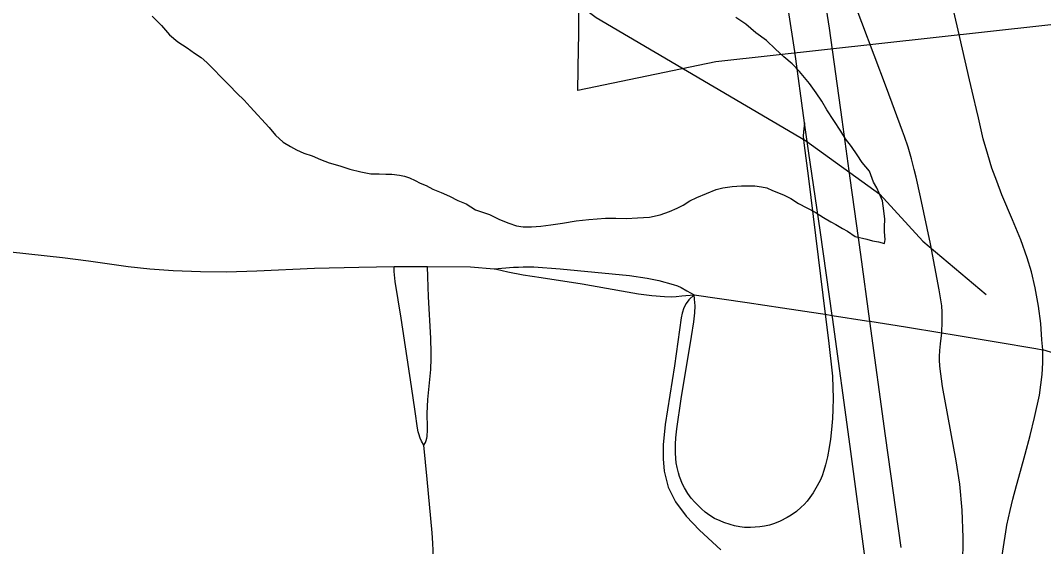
# Model space of a CAD drawing. Extents: x -1.4 to 35.4, y 0 to 22.
# Drawn here: x 26.9315 to 27.3934, y 15.3684 to 15.606 of the extents above; entities that cross this region are included whole.
import ezdxf

# ---------------------------------------------------------------- set-up
doc = ezdxf.new("R2010")
doc.units = 0
for name, color, linetype in [('GM_X_City_Street', 7, 'Continuous'), ('GM_X_County_Road', 7, 'Continuous'), ('GM_X_County_Text', 7, 'Continuous'), ('GM_X_Interchange_Ramps', 7, 'Continuous'), ('GM_X_Minor_Lake', 7, 'Continuous'), ('GM_X_Minor_River', 7, 'Continuous'), ('GM_X_State_Route', 7, 'Continuous'), ('GM_X_Township_Road', 7, 'Continuous')]:
    doc.layers.add(name, color=color, linetype=linetype)

msp = doc.modelspace()

# ---------------------------------------------------------------- linework, layer by layer
at = {"layer": 'GM_X_City_Street'}
msp.add_line((27.14547, 15.49383), (27.14649, 15.4936), dxfattribs=at)
for points in [[(26.92705, 15.50144), (26.95054, 15.49892), (26.96226, 15.49738), (26.9801, 15.49485), (26.98995, 15.49375), (27.00045, 15.49301), (27.01283, 15.49253), (27.02461, 15.49249), (27.03824, 15.49292), (27.06433, 15.49409), (27.08424, 15.49451), (27.10029, 15.4949), (27.11523, 15.49488), (27.1347, 15.49473), (27.14547, 15.49383)], [(27.11361, 15.41426), (27.11254, 15.41606), (27.11195, 15.41728), (27.11132, 15.41924), (27.11109, 15.42016), (27.11077, 15.42185), (27.10967, 15.42937), (27.10813, 15.44068), (27.10345, 15.4715), (27.10076, 15.48815), (27.1004, 15.49104), (27.10027, 15.49262), (27.10029, 15.4949)], [(27.11361, 15.41426), (27.11433, 15.41538), (27.11474, 15.41634), (27.11502, 15.41737), (27.11512, 15.41811), (27.11521, 15.41904), (27.11527, 15.4202), (27.11525, 15.42219), (27.11517, 15.42849), (27.11547, 15.43476), (27.11683, 15.44834), (27.11698, 15.45329), (27.11697, 15.45576), (27.11679, 15.46255), (27.11576, 15.48119), (27.1154, 15.49019), (27.11523, 15.49488)], [(27.14547, 15.49383), (27.15405, 15.49455), (27.15643, 15.49457), (27.1585, 15.49467), (27.16335, 15.4947), (27.17521, 15.49388), (27.2065, 15.49073), (27.21446, 15.48955), (27.21978, 15.48853), (27.22619, 15.48681), (27.22812, 15.48613), (27.22988, 15.48533), (27.23239, 15.4839), (27.23563, 15.48205)], [(27.14649, 15.4936), (27.1516, 15.49242), (27.15854, 15.49117), (27.16665, 15.48984), (27.18512, 15.487), (27.20294, 15.48392), (27.21058, 15.48254), (27.21659, 15.48178), (27.22236, 15.48136), (27.22562, 15.48123), (27.22755, 15.4813), (27.23014, 15.48159), (27.23563, 15.48205)], [(27.23563, 15.48205), (27.25968, 15.47866), (27.27558, 15.47623), (27.29277, 15.47362), (27.29488, 15.47329), (27.29802, 15.47281), (27.31355, 15.47039), (27.31501, 15.47017), (27.33116, 15.46769), (27.34746, 15.46498), (27.35301, 15.46405), (27.37208, 15.46091)], [(27.11796, 15.36328), (27.11765, 15.36996), (27.11736, 15.37454), (27.11511, 15.39884), (27.11361, 15.41426)]]:
    msp.add_lwpolyline(points, dxfattribs=at)
at = {"layer": 'GM_X_County_Road'}
for points in [[(27.36315, 15.56574), (27.36185, 15.57144), (27.36007, 15.5791), (27.35482, 15.60154), (27.35232, 15.61254)], [(27.39114, 15.47701), (27.38958, 15.4853), (27.38794, 15.4924), (27.38605, 15.49882), (27.38316, 15.50685), (27.37935, 15.51589), (27.37458, 15.52726), (27.37233, 15.53343), (27.37008, 15.53931), (27.36822, 15.54539), (27.36616, 15.55253), (27.36401, 15.56194), (27.36315, 15.56574)], [(27.39308, 15.45729), (27.39273, 15.46173), (27.39225, 15.46908), (27.39114, 15.47701)], [(27.37664, 15.37708), (27.37678, 15.37805), (27.37835, 15.38462), (27.37963, 15.3898), (27.38129, 15.39597), (27.38305, 15.40244), (27.38511, 15.41008), (27.38746, 15.4186), (27.38932, 15.42663), (27.39158, 15.43672), (27.39275, 15.44603), (27.39312, 15.45144), (27.39308, 15.45729)], [(27.37313, 15.35184), (27.37326, 15.35288), (27.37512, 15.3664), (27.37664, 15.37708)]]:
    msp.add_lwpolyline(points, dxfattribs=at)
at = {"layer": 'GM_X_County_Text'}
msp.add_lwpolyline([(27.41858, 15.60644), (27.24549, 15.58734), (27.18318, 15.57436), (27.18345, 15.59344), (27.18367, 15.59932), (27.18381, 15.61977), (27.18388, 15.62433), (27.18407, 15.63808), (26.96145, 15.66129), (26.9655, 15.70579), (26.97889, 15.72765), (26.96388, 15.72871), (26.94592, 15.72996), (26.91577, 15.73316), (26.88167, 15.73677), (26.85545, 15.73955), (26.8132, 15.67809), (26.75483, 15.62043), (26.67984, 15.60331), (26.57251, 15.58), (26.45501, 15.55992), (26.09418, 15.5213)], dxfattribs=at)
at = {"layer": 'GM_X_Interchange_Ramps'}
for points in [[(27.34746, 15.46498), (27.34759, 15.47001), (27.34765, 15.47216), (27.34765, 15.4743), (27.34754, 15.47704), (27.34629, 15.48431), (27.34245, 15.50507), (27.33792, 15.52633), (27.33587, 15.53518), (27.33501, 15.53868), (27.33377, 15.54352), (27.33229, 15.54871), (27.33068, 15.55362), (27.32976, 15.556), (27.32252, 15.57546), (27.30028, 15.63475)], [(27.28554, 15.5598), (27.28501, 15.55566), (27.28494, 15.55378), (27.28516, 15.55071), (27.28729, 15.53453), (27.29488, 15.47329), (27.29635, 15.46144), (27.29809, 15.4454), (27.29837, 15.44004), (27.29852, 15.43548), (27.29837, 15.4303), (27.29819, 15.42618), (27.29777, 15.4213), (27.29717, 15.41692), (27.29669, 15.41318), (27.29589, 15.40895), (27.29502, 15.40533), (27.29428, 15.40277), (27.29347, 15.40029), (27.29253, 15.3982), (27.29059, 15.39472), (27.28937, 15.3927), (27.28796, 15.39062), (27.28669, 15.38888), (27.28535, 15.3874), (27.28407, 15.38613), (27.28192, 15.38424), (27.27951, 15.38256), (27.27762, 15.38149), (27.27447, 15.37981), (27.27199, 15.37887), (27.26977, 15.37813), (27.26742, 15.37766), (27.26534, 15.37733), (27.26326, 15.37713), (27.2612, 15.37703), (27.25836, 15.37706), (27.25625, 15.37736), (27.25386, 15.3778), (27.25202, 15.3783), (27.24909, 15.37934), (27.24736, 15.38002), (27.24493, 15.38115), (27.24271, 15.38236), (27.24063, 15.38398), (27.23903, 15.38539), (27.23594, 15.38844), (27.23432, 15.39028), (27.2329, 15.39237), (27.2313, 15.39499), (27.23034, 15.39685), (27.22962, 15.39855), (27.22905, 15.40006), (27.22855, 15.4017), (27.22801, 15.40405), (27.22764, 15.40616), (27.22741, 15.40821), (27.22727, 15.41076), (27.22723, 15.41358), (27.22728, 15.41457)], [(27.23563, 15.48205), (27.23322, 15.47986), (27.23206, 15.47809), (27.23102, 15.47619), (27.23028, 15.47381), (27.22983, 15.47172), (27.22686, 15.44999), (27.22266, 15.42357), (27.22173, 15.41427), (27.2217, 15.40806), (27.22221, 15.40252), (27.22401, 15.3953), (27.22727, 15.3886), (27.23203, 15.3821), (27.23807, 15.37584), (27.2477, 15.36699)], [(27.22728, 15.41457), (27.22741, 15.41754), (27.22786, 15.42162), (27.22983, 15.43514), (27.2345, 15.46329), (27.23555, 15.46995), (27.23604, 15.47399), (27.23609, 15.47717), (27.23591, 15.48005), (27.23563, 15.48205)], [(27.35694, 15.3598), (27.35718, 15.37249), (27.35671, 15.38489), (27.35556, 15.39663), (27.35399, 15.40707), (27.34781, 15.44066), (27.34662, 15.44991), (27.34649, 15.45277), (27.34642, 15.45425), (27.34655, 15.457), (27.34684, 15.45997), (27.34746, 15.46498)]]:
    msp.add_lwpolyline(points, dxfattribs=at)
at = {"layer": 'GM_X_Minor_Lake'}
for points in [[(26.99102, 15.60788), (26.99513, 15.60364), (26.99886, 15.5994), (27.00261, 15.59629), (27.00674, 15.59357), (27.01012, 15.59123), (27.01312, 15.58928), (27.01574, 15.58696), (27.01836, 15.58426), (27.02247, 15.58001), (27.02583, 15.57654), (27.02919, 15.57306), (27.03256, 15.56997), (27.03516, 15.56688), (27.04375, 15.55763), (27.04673, 15.55416), (27.0501, 15.55106), (27.05348, 15.54911), (27.05612, 15.54754), (27.05951, 15.54597), (27.06329, 15.54477), (27.06706, 15.54318), (27.07083, 15.5416), (27.07575, 15.54038), (27.08027, 15.53879), (27.08519, 15.53757), (27.08973, 15.53673), (27.09353, 15.53667), (27.09656, 15.53662), (27.09922, 15.53658), (27.10263, 15.53614), (27.1049, 15.53572), (27.10717, 15.53492), (27.1098, 15.53374), (27.11206, 15.53256), (27.1147, 15.53138), (27.11772, 15.52981), (27.12149, 15.52823), (27.12526, 15.52665), (27.12902, 15.52469), (27.13279, 15.5231), (27.13692, 15.52038), (27.14335, 15.51837), (27.14787, 15.51602), (27.15202, 15.51443), (27.15541, 15.51323), (27.15844, 15.51281), (27.16224, 15.51274), (27.16642, 15.51305), (27.17099, 15.51374), (27.17631, 15.51441), (27.1824, 15.51545), (27.18811, 15.51611), (27.19571, 15.51675), (27.20026, 15.51667), (27.2052, 15.51659), (27.21014, 15.51689), (27.21546, 15.51718), (27.22041, 15.51824), (27.22461, 15.51969), (27.22804, 15.52116), (27.23073, 15.52263)], [(27.23073, 15.52263), (27.23379, 15.52448), (27.23685, 15.52595), (27.24564, 15.5296), (27.24869, 15.53031), (27.25288, 15.531), (27.25706, 15.53131), (27.26009, 15.53126), (27.26313, 15.53121), (27.26616, 15.53078), (27.26843, 15.53037), (27.27107, 15.52918), (27.27597, 15.5272), (27.27937, 15.52563), (27.28274, 15.52329), (27.28651, 15.52133), (27.29027, 15.51937), (27.29403, 15.51703), (27.29742, 15.51507), (27.29968, 15.5139), (27.30269, 15.51195), (27.30494, 15.51077), (27.30832, 15.50844), (27.31362, 15.50721), (27.31626, 15.50641), (27.31891, 15.50598), (27.32156, 15.50518), (27.32197, 15.50707), (27.32164, 15.5105), (27.32168, 15.51278), (27.32173, 15.51619), (27.3214, 15.51886), (27.32107, 15.52228), (27.32073, 15.52457), (27.31926, 15.52801), (27.31816, 15.53031), (27.31668, 15.53299), (27.31487, 15.53796), (27.31151, 15.54181), (27.30929, 15.54527), (27.30669, 15.54911), (27.30409, 15.55257), (27.30187, 15.55603), (27.29556, 15.56563), (27.29335, 15.56947), (27.29075, 15.57331), (27.28778, 15.57753), (27.28331, 15.58293), (27.27995, 15.5864), (27.2762, 15.5895), (27.27246, 15.59298), (27.26835, 15.59685), (27.26347, 15.60035), (27.25897, 15.60422), (27.25447, 15.60734)]]:
    msp.add_lwpolyline(points, dxfattribs=at)
at = {"layer": 'GM_X_Minor_River'}
msp.add_lwpolyline([(27.04354, 15.78046), (27.07554, 15.74942), (27.08649, 15.72755), (27.08893, 15.71687), (27.0864, 15.70439), (27.09124, 15.68074), (27.1151, 15.66013), (27.14658, 15.64087), (27.19143, 15.6073), (27.28591, 15.55182), (27.31957, 15.52758), (27.33887, 15.50631), (27.36759, 15.48217)], dxfattribs=at)
at = {"layer": 'GM_X_State_Route'}
for points in [[(27.32909, 15.36794), (27.32203, 15.41841), (27.31501, 15.47017), (27.31092, 15.5003), (27.30618, 15.53477), (27.30247, 15.56124), (27.29685, 15.60247), (27.2936, 15.62267)], [(27.31314, 15.36055), (27.30606, 15.41352), (27.29814, 15.472), (27.29802, 15.47281), (27.29268, 15.51015), (27.28727, 15.54703), (27.28554, 15.5598), (27.28117, 15.59197), (27.27831, 15.61041)]]:
    msp.add_lwpolyline(points, dxfattribs=at)
at = {"layer": 'GM_X_Township_Road'}
for points in [[(27.37208, 15.46091), (27.38993, 15.45784), (27.39308, 15.45729)], [(27.44135, 15.41647), (27.43332, 15.42218), (27.42895, 15.42558), (27.42629, 15.42807), (27.42503, 15.42939), (27.42292, 15.43158), (27.4194, 15.43585), (27.4138, 15.44332), (27.41103, 15.44673), (27.40932, 15.44858), (27.40794, 15.44988), (27.40597, 15.45149), (27.40282, 15.45364), (27.39858, 15.45557), (27.39308, 15.45729)]]:
    msp.add_lwpolyline(points, dxfattribs=at)

doc.saveas('drawing.dxf')
